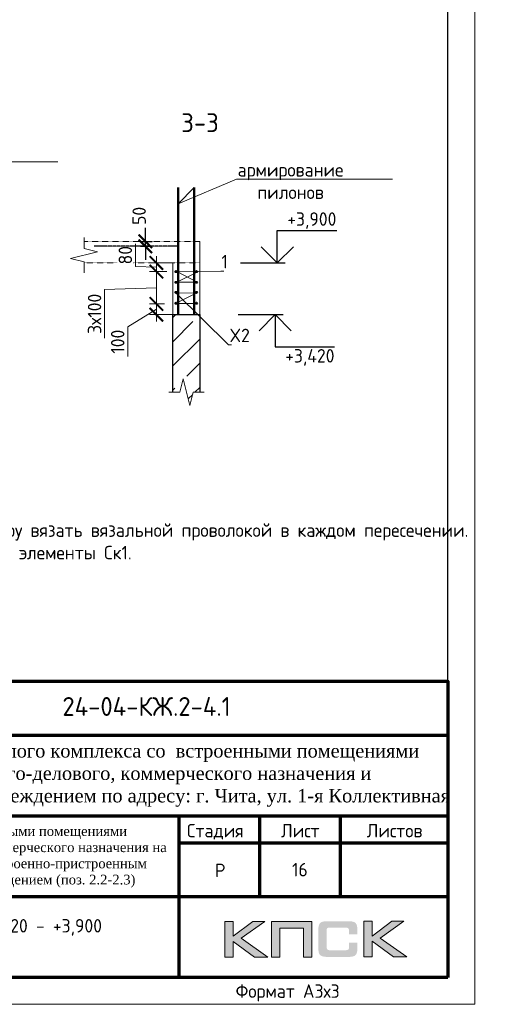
# Model space of a CAD drawing. Header units: millimetres. Extents: x 263826 to 1718326, y -423071 to 70137.
# Tile 482 of 486: x 1224383 to 1233166, y -143340 to -125054. Entities that reach past the tile are written whole.
import ezdxf
from ezdxf import colors
from ezdxf.entities.mleader import LeaderData, LeaderLine
from ezdxf.enums import TextEntityAlignment as Align
from ezdxf.math import Vec2, Vec3

# ---------------------------------------------------------------- set-up
doc = ezdxf.new("R2010")
doc.units = ezdxf.units.MM
doc.linetypes.add('01 Штриховая _4 мм_', pattern=[6, 3.5, -2.5])
doc.linetypes.add('GOST2.303 4', pattern=[7, 5, -2, 0])
for name, color, linetype, lineweight in [('AF_Perekritie', 90, 'Continuous', 18), ('AF_Stena', 90, 'Continuous', 18), ('Армирование', 3, 'Continuous', 40), ('АрмСтер', 2, 'Continuous', 50), ('Каркасы ригель', 3, 'Continuous', 0), ('подоснова', 151, 'Continuous', 5), ('размер', 1, 'Continuous', 25), ('РАЗМЕРЫ', 1, 'Continuous', 9), ('Рамка', 7, 'Continuous', 70), ('Текст', 7, 'Continuous', 25), ('ТОНКИЕ', 7, 'Continuous', 9)]:
    doc.layers.add(name, color=color, linetype=linetype, lineweight=lineweight)
for name, color, linetype in [('PDF7_Text', 7, 'Continuous'), ('Рамка печать', 7, 'Continuous'), ('ТОЛСТЫЕ_ОСНОВНЫЕ', 6, 'Continuous')]:
    doc.layers.add(name, color=color, linetype=linetype)
doc.styles.add('GOST-2.304_Type-B', font='GOST_Common.ttf')
doc.styles.add('PDF Times New Roman', font='times.ttf')
doc.styles.add('style1', font='GOST_Common.ttf', dxfattribs={"height": 500})
doc.styles.add('ГОСТ', font='GOST_Common.ttf')
doc.dimstyles.new('мой 25', dxfattribs={"dimscale": 100, "dimtxt": 2.5, "dimasz": 2.5, "dimexe": 1.25, "dimexo": 0.625, "dimtad": 1, "dimdec": 0, "dimlfac": 0.5, "dimtxsty": 'GOST-2.304_Type-B', "dimblk": 'ARCHTICK', "dimcen": 2.5, "dimdle": 1.25, "dimaunit": 1, "dimadec": 1, "dimazin": 2, "dimtfac": 1, "dimtdec": 0, "dimtmove": 1, "dimatfit": 3, "dimfxl": 6, "dimfxlon": 1, "dimtfill": 1, "dimlwd": -1, "dimlwe": -1, "dimarcsym": 0})
doc.dimstyles.new('СПДС', dxfattribs={"dimscale": 100, "dimtxt": 2.5, "dimasz": 2.5, "dimexe": 1.25, "dimexo": 0, "dimtad": 1, "dimdec": 0, "dimtxsty": 'GOST-2.304_Type-B', "dimblk": 'ARCHTICK', "dimcen": 2.5, "dimdle": 2, "dimadec": 0, "dimazin": 2, "dimtfac": 0.75, "dimtdec": 0, "dimtmove": 1, "dimatfit": 3, "dimfxl": 1, "dimtolj": 1, "dimarcsym": 1})

# ---------------------------------------------------------------- blocks, each defined once
blk = doc.blocks.new('штамп кж1.1')
at = {"layer": 'Рамка печать', "lineweight": 20}
h = blk.add_hatch(color=0, dxfattribs=at)
h.paths.add_polyline_path([(419458, -85094), (419234, -85094), (418867, -85370), (418867, -85094), (418712, -85094), (418712, -85757), (418867, -85757), (418867, -85466), (419264, -85757), (419512, -85757), (419019, -85406)])
h.paths.add_polyline_path([(419737, -85219), (420175, -85219), (420175, -85757), (420329, -85757), (420329, -85094), (420165, -85094), (419583, -85094), (419583, -85251), (419583, -85757), (419737, -85757)])
h.paths.add_polyline_path([(421451, -85091), (421295, -85091), (421295, -85754), (421451, -85754), (421451, -85462), (421847, -85754), (422095, -85754), (421602, -85403), (422041, -85091), (421818, -85091), (421451, -85367)])
blk.add_hatch(color=204, dxfattribs=at).paths.add_polyline_path([(421166, -85165), (421164, -85157), (421161, -85151), (421158, -85145), (421154, -85139), (421151, -85134), (421147, -85129), (421143, -85124), (421139, -85120), (421133, -85117), (421128, -85113), (421122, -85109), (421115, -85107), (421108, -85104), (421100, -85101), (421093, -85099), (421075, -85096), (421056, -85093), (421035, -85092), (421012, -85091), (420617, -85091), (420594, -85092), (420573, -85093), (420553, -85096), (420536, -85099), (420528, -85102), (420521, -85104), (420514, -85107), (420508, -85110), (420502, -85113), (420496, -85117), (420491, -85120), (420486, -85124), (420482, -85129), (420478, -85134), (420474, -85139), (420471, -85145), (420468, -85151), (420466, -85158), (420463, -85165), (420461, -85172), (420457, -85188), (420455, -85206), (420453, -85226), (420453, -85248), (420453, -85596), (420453, -85618), (420455, -85638), (420457, -85656), (420461, -85673), (420463, -85680), (420466, -85687), (420468, -85694), (420471, -85700), (420474, -85705), (420478, -85711), (420482, -85716), (420486, -85720), (420491, -85725), (420496, -85728), (420502, -85731), (420508, -85735), (420514, -85738), (420521, -85740), (420528, -85743), (420536, -85745), (420553, -85749), (420573, -85751), (420594, -85753), (420617, -85754), (421012, -85754), (421035, -85753), (421056, -85752), (421075, -85749), (421092, -85746), (421100, -85743), (421108, -85741), (421115, -85738), (421122, -85735), (421128, -85732), (421133, -85728), (421139, -85725), (421143, -85720), (421147, -85716), (421151, -85711), (421154, -85706), (421158, -85700), (421161, -85694), (421164, -85688), (421166, -85680), (421169, -85673), (421172, -85656), (421175, -85639), (421176, -85618), (421177, -85596), (421177, -85487), (421022, -85487), (421022, -85576), (421022, -85582), (421021, -85588), (421020, -85594), (421019, -85599), (421017, -85604), (421015, -85608), (421012, -85612), (421008, -85616), (421005, -85619), (421001, -85622), (420996, -85624), (420991, -85626), (420987, -85627), (420981, -85628), (420974, -85628), (420968, -85629), (420649, -85629), (420644, -85628), (420639, -85628), (420635, -85626), (420631, -85624), (420627, -85621), (420624, -85618), (420620, -85615), (420617, -85611), (420615, -85607), (420613, -85603), (420611, -85598), (420609, -85593), (420607, -85584), (420607, -85574), (420607, -85256), (420607, -85250), (420607, -85245), (420609, -85240), (420610, -85235), (420611, -85231), (420613, -85228), (420616, -85225), (420619, -85221), (420622, -85218), (420626, -85216), (420630, -85214), (420634, -85212), (420639, -85211), (420643, -85210), (420649, -85210), (420654, -85210), (420968, -85210), (420974, -85210), (420981, -85210), (420986, -85212), (420991, -85213), (420996, -85215), (421000, -85217), (421004, -85220), (421008, -85223), (421011, -85227), (421014, -85231), (421017, -85235), (421019, -85240), (421020, -85245), (421021, -85250), (421022, -85257), (421022, -85263), (421022, -85336), (421177, -85336), (421177, -85248), (421176, -85226), (421175, -85206), (421172, -85188), (421168, -85172)])
at = {"layer": 'Рамка', "color": 7}
for p, q in [((410858, -81634), (422858, -81634)), ((404358, -83134), (422858, -83134)), ((419358, -83134), (419358, -84634)), ((420858, -83134), (420858, -84634)), ((417858, -83634), (422858, -83634)), ((417858, -83634), (422858, -83634)), ((410858, -84634), (422858, -84634))]:
    blk.add_line(p, q, dxfattribs=at)
at = {"layer": 'Рамка'}
blk.add_line((417858, -83134), (417858, -86134), dxfattribs=at)
blk.add_lwpolyline([(422858, -86134), (404358, -86134), (404358, -80634), (422858, -80634)], close=True, dxfattribs=at)
at = {"layer": 'Рамка печать', "color": 0, "lineweight": 20}
for points in [[(418712, -85757), (418712, -85094), (418867, -85094), (418867, -85370), (419234, -85094), (419458, -85094), (419019, -85406), (419512, -85757), (419264, -85757), (418867, -85466), (418867, -85757), (418712, -85757)], [(419737, -85757), (419737, -85219), (420175, -85219), (420175, -85757), (420329, -85757), (420329, -85094), (420165, -85094), (419583, -85094), (419583, -85251), (419583, -85757), (419737, -85757)], [(421295, -85754), (421295, -85091), (421451, -85091), (421451, -85367), (421818, -85091), (422041, -85091), (421602, -85403), (422095, -85754), (421847, -85754), (421451, -85462), (421451, -85754), (421295, -85754)]]:
    blk.add_lwpolyline(points, close=True, dxfattribs=at)
at = {"layer": 'PDF7_Text', "insert": (410912, -84467), "char_height": 180, "width": 6881.02, "attachment_point": 7, "style": 'PDF Times New Roman'}
blk.add_mtext('\\pi1015.18152;Жилой дом со встроенными помещениями \\P\\pi311.27381;общественно-делового и коммерческого назначения на \\P\\pi667.38051;первом этаже здания и встроенно-пристроенным \\P\\pi874.76335;поликлиническим учреждением (поз. 2.2-2.3)', dxfattribs=at)
at = {"layer": 'Текст', "color": 7, "style": 'ГОСТ'}
blk.add_text('24-04-КЖ.2-4.1', height=350, dxfattribs=at).set_placement((417259, -81103), align=Align.MIDDLE_CENTER)
for s, p in [('Стадия', (418009, -83534)), ('Лист', (419758, -83534)), ('Листов', (421350, -83534)), ('Р', (418530, -84272))]:
    blk.add_text(s, height=250, dxfattribs=at).set_placement(p)
at = {"layer": 'Текст', "color": 7, "insert": (411117, -81801), "char_height": 250, "attachment_point": 1, "style": 'ГОСТ'}
blk.add_mtext_dynamic_manual_height_columns('\\pi594.35517;{\\fTimes New Roman|b0|i0|c204|p18;\\C256;Строительство жилого комплекса со  встроенными помещениями \\P\\pi1441.86779;общественного-делового, коммерческого назначения и \\P\\pi41.3631;поликлиническим учреждением по адресу: г. Чита, ул. 1-я Коллективная}', width=11543.07, gutter_width=12.5, heights=[0], dxfattribs=at)
blk = doc.blocks.new('*T2660')
at = {"layer": 'Каркасы ригель', "color": 0, "linetype": 'ByBlock', "lineweight": -2, "transparency": 16777216}
for p, q in [((0, 0), (1500, 0)), ((0, -1000), (1500, -1000))]:
    blk.add_line(p, q, dxfattribs=at)
at = {"layer": 'Каркасы ригель', "color": 0, "linetype": 'ByBlock', "lineweight": 50, "transparency": 16777216}
for p, q in [((0, 0), (0, -1000)), ((1500, 0), (1500, -1000))]:
    blk.add_line(p, q, dxfattribs=at)
at = {"layer": 'Каркасы ригель', "color": 0, "linetype": 'Continuous', "lineweight": 0, "transparency": 16777216, "insert": (750, -500), "char_height": 250, "width": 1000, "attachment_point": 5, "style": 'ГОСТ'}
blk.add_mtext('16', dxfattribs=at)
blk = doc.blocks.new('*U2651')
at = {"layer": 'ТОЛСТЫЕ_ОСНОВНЫЕ', "color": 6}
blk.add_lwpolyline([(20, 5), (886, 5), (886, 415), (20, 415)], close=True, dxfattribs=at)
at = {"layer": 'ТОНКИЕ'}
blk.add_lwpolyline([(0, 0), (891, 0), (891, 420), (0, 420)], close=True, dxfattribs=at)
at = {"layer": 'Текст', "style": 'style1'}
blk.add_text('Формат А3х3', height=2.5, dxfattribs=at).set_placement((846.57, 1.2))
blk = doc.blocks.new('_None')
blk = doc.blocks.new('_ArchTick')
at = {"color": 0, "linetype": 'ByBlock', "const_width": 0.15}
blk.add_lwpolyline([(-0.5, -0.5), (0.5, 0.5)], dxfattribs=at)
blk = doc.blocks.new('*D2721')
at = {"layer": 'DEFPOINTS', "color": 0, "transparency": 16777216}
for p in [(1227228, -129572), (1226923, -129732), (1227183, -129732)]:
    blk.add_point(p, dxfattribs=at)
at = {"layer": 'РАЗМЕРЫ', "color": 0, "linetype": 'Continuous', "transparency": 16777216}
for p, q in [((1226533, -129641), (1226533, -129216)), ((1226923, -129447), (1226923, -129857)), ((1226923, -129652), (1226533, -129641)), ((1227166, -129572), (1226798, -129572)), ((1227120, -129732), (1226798, -129732))]:
    blk.add_line(p, q, dxfattribs=at)
at = {"layer": 'РАЗМЕРЫ', "color": 0, "transparency": 16777216, "xscale": 250, "yscale": 250, "zscale": 250}
for p, rotation in [((1226923, -129572), 90), ((1226923, -129732), 270)]:
    blk.add_blockref('_ArchTick', p, dxfattribs=dict(at, rotation=rotation))
at = {"layer": 'РАЗМЕРЫ', "color": 0, "lineweight": 0, "transparency": 16777216, "insert": (1226346, -129428), "char_height": 250, "attachment_point": 5, "rotation": 90, "style": 'GOST-2.304_Type-B', "bg_fill": 3, "box_fill_scale": 1.1, "bg_fill_color": 256, "bg_fill_true_color": 13158600, "bg_fill_transparency": 0}
blk.add_mtext('80', dxfattribs=at)
blk = doc.blocks.new('*D2720')
at = {"layer": 'DEFPOINTS', "color": 0, "transparency": 16777216}
for p in [(1227136, -129732), (1226923, -130332), (1227136, -130332)]:
    blk.add_point(p, dxfattribs=at)
at = {"layer": 'РАЗМЕРЫ', "color": 0, "linetype": 'Continuous', "transparency": 16777216}
for p, q in [((1226923, -129607), (1226923, -130457)), ((1227073, -129732), (1226798, -129732)), ((1226923, -130032), (1225962, -130067)), ((1225962, -130067), (1225962, -130967)), ((1227073, -130332), (1226798, -130332))]:
    blk.add_line(p, q, dxfattribs=at)
at = {"layer": 'РАЗМЕРЫ', "color": 0, "transparency": 16777216, "xscale": 250, "yscale": 250, "zscale": 250}
for p, rotation in [((1226923, -129732), 90), ((1226923, -130332), 270)]:
    blk.add_blockref('_ArchTick', p, dxfattribs=dict(at, rotation=rotation))
at = {"layer": 'РАЗМЕРЫ', "color": 0, "lineweight": 0, "transparency": 16777216, "insert": (1225774, -130517), "char_height": 250, "attachment_point": 5, "rotation": 90, "style": 'GOST-2.304_Type-B', "bg_fill": 3, "box_fill_scale": 1.1, "bg_fill_color": 256, "bg_fill_true_color": 13158600, "bg_fill_transparency": 0}
blk.add_mtext('3х100', dxfattribs=at)
blk = doc.blocks.new('*D2722')
at = {"layer": 'DEFPOINTS', "color": 0, "transparency": 16777216}
for p in [(1227136, -130332), (1226923, -130532), (1227329, -130532)]:
    blk.add_point(p, dxfattribs=at)
at = {"layer": 'РАЗМЕРЫ', "color": 0, "linetype": 'Continuous', "transparency": 16777216}
for p, q in [((1227073, -130332), (1226798, -130332)), ((1226923, -130207), (1226923, -130657)), ((1226923, -130432), (1226392, -130759)), ((1227267, -130532), (1226798, -130532)), ((1226392, -130759), (1226392, -131309))]:
    blk.add_line(p, q, dxfattribs=at)
at = {"layer": 'РАЗМЕРЫ', "color": 0, "transparency": 16777216, "xscale": 250, "yscale": 250, "zscale": 250}
for p, rotation in [((1226923, -130332), 90), ((1226923, -130532), 270)]:
    blk.add_blockref('_ArchTick', p, dxfattribs=dict(at, rotation=rotation))
at = {"layer": 'РАЗМЕРЫ', "color": 0, "lineweight": 0, "transparency": 16777216, "insert": (1226204, -131034), "char_height": 250, "attachment_point": 5, "rotation": 90, "style": 'GOST-2.304_Type-B', "bg_fill": 3, "box_fill_scale": 1.1, "bg_fill_color": 256, "bg_fill_true_color": 13158600, "bg_fill_transparency": 0}
blk.add_mtext('100', dxfattribs=at)
blk = doc.blocks.new('*D3846')
at = {"color": 0, "lineweight": -2, "transparency": 16777216}
for p, q in [((1226718, -129172), (1226718, -128922)), ((1226629, -129172), (1226843, -129172)), ((1226629, -129263), (1226843, -129263)), ((1226718, -129263), (1226718, -129172)), ((1226718, -129263), (1226718, -129513))]:
    blk.add_line(p, q, dxfattribs=at)
at = {"layer": 'DEFPOINTS', "color": 0, "lineweight": 0, "transparency": 16777216}
for p in [(1226629, -129172, 3100), (1226629, -129263, 3100), (1226718, -129172)]:
    blk.add_point(p, dxfattribs=at)
at = {"color": 0, "lineweight": -2, "transparency": 16777216, "xscale": 250, "yscale": 250, "zscale": 250}
for p, rotation in [((1226718, -129172), 270), ((1226718, -129263), 90)]:
    blk.add_blockref('_ArchTick', p, dxfattribs=dict(at, rotation=rotation))
at = {"color": 0, "lineweight": 0, "transparency": 16777216, "insert": (1226603, -128698), "char_height": 250, "attachment_point": 5, "rotation": 90, "style": 'GOST-2.304_Type-B'}
blk.add_mtext('\\A1;50', dxfattribs=at)

msp = doc.modelspace()

# ---------------------------------------------------------------- linework, layer by layer
at = {"color": 1}
for p, q in [((1227228.17544, -130531.75879), (1227728.17544, -130531.75879)), ((1227228.17544, -131971.35923), (1227228.17544, -130531.75879)), ((1227728.17544, -130531.75879), (1227728.17544, -131971.35923))]:
    msp.add_line(p, q, dxfattribs=at)
for points in [[(1229169.02235, -128971.75879), (1230274.29709, -128971.75879)], [(1229169.02235, -129571.75879), (1229169.02235, -128971.75879)], [(1229469.02235, -129271.75879), (1229169.02235, -129571.75879), (1228869.02235, -129271.75879)], [(1228484.45559, -129571.75879), (1229319.02235, -129571.75879)], [(1228445.58589, -130531.75879), (1229280.15265, -130531.75879)], [(1229430.15265, -130831.75879), (1229130.15265, -130531.75879), (1228830.15265, -130831.75879)], [(1229130.15265, -130531.75879), (1229130.15265, -131131.75879)], [(1229130.15265, -131131.75879), (1230235.42739, -131131.75879)]]:
    msp.add_lwpolyline(points)
at = {"layer": 'AF_Perekritie', "linetype": '01 Штриховая _4 мм_', "lineweight": 9}
for p, q in [((1227728.17544, -129171.75879), (1225579.59369, -129171.75879)), ((1225579.59369, -129571.75879), (1227728.17544, -129571.75879))]:
    msp.add_line(p, q, dxfattribs=at)
at = {"layer": 'AF_Stena', "lineweight": 20}
for p, q in [((1227728.17544, -130531.75879), (1227728.17544, -129171.75879)), ((1227228.17544, -129571.75879), (1227228.17544, -130531.75879))]:
    msp.add_line(p, q, dxfattribs=at)
for points in [[(1225579.59369, -129246.75879), (1225579.59369, -129096.75879)], [(1225579.59369, -129246.75879), (1225579.59369, -129301.75899)], [(1225829.59369, -129364.25899), (1225329.59369, -129489.25899)], [(1225579.59369, -129301.75899), (1225829.59369, -129364.25899)], [(1225329.59369, -129489.25899), (1225579.59369, -129551.75899)], [(1225579.59369, -129551.75899), (1225579.59369, -129606.75919)], [(1225579.59369, -129606.75919), (1225579.59369, -129756.75919)], [(1227420.67564, -131721.35923), (1227358.17564, -131971.35923)], [(1227545.67564, -132221.35923), (1227420.67564, -131721.35923)], [(1227303.17544, -131971.35923), (1227153.17544, -131971.35923)], [(1227358.17564, -131971.35923), (1227303.17544, -131971.35923)], [(1227608.17564, -131971.35923), (1227545.67564, -132221.35923)], [(1227663.17584, -131971.35923), (1227608.17564, -131971.35923)], [(1227663.17584, -131971.35923), (1227813.17584, -131971.35923)]]:
    msp.add_lwpolyline(points, dxfattribs=at)
at = {"layer": 'Армирование', "ltscale": 100}
for centre in [(1227288.17544, -129731.75879), (1227668.17544, -129731.75879), (1227288.17544, -129931.75879), (1227668.17544, -129931.75879), (1227288.17544, -130119.75879), (1227668.17544, -130119.75879), (1227288.17544, -130319.75879), (1227668.17544, -130319.75879)]:
    msp.add_circle(centre, 12, dxfattribs=at)
at = {"layer": 'АрмСтер', "ltscale": 15}
for p, q in [((1227329.45656, -130531.75879), (1227329.45656, -128171.72928)), ((1227627.87312, -130531.75879), (1227627.87312, -128171.72928))]:
    msp.add_line(p, q, dxfattribs=at)

# ---------------------------------------------------------------- block references
at = {"xscale": 100, "yscale": 100, "zscale": 100}
msp.add_blockref('*U2651', (1143739.29364, -143340.3706, 4157.37226), dxfattribs=at)
msp.add_blockref('*T2660', (1228839.29364, -140340.3706, 4157.37226))
at = {"layer": 'размер'}
for p in [(522893.71601, -53537.24258), (622629.12858, -53501.68302, 6200), (477895.14991, -53738.20886), (572761.4223, -53769.4628, 3100), (669819.0913, -53923.17899), (715316.70554, -54017.10944), (809480.96919, -56706.14925, 4157.37226)]:
    msp.add_blockref('штамп кж1.1', p, dxfattribs=at)

# ---------------------------------------------------------------- texts
at = {"style": 'GOST-2.304_Type-B'}
for s, p in [('+3,900', (1229354.94081, -128881.75879)), ('+3,420', (1229316.07112, -131421.75879))]:
    msp.add_text(s, height=249.999994, dxfattribs=at).set_placement(p)
at = {"ltscale": 100, "char_height": 250, "width": 17398.1240905, "attachment_point": 1, "style": 'GOST-2.304_Type-B'}
for s, insert in [('\\pi-750,l750,t750,5000;1.^IОбщие примечания см. лист 1\\P2.^IШпильки поз.3 устанавливать с шагом 400 по вертикали и с шагом  400 по горизонтали.\\P3.^IАрмирование пилонов  выполнять отдельными стержнями. Арматуру вязать вязальной проволокой в каждом пересечении.', (1073932.24907, -132652.27578)), ('\\pi-750,l750,t750,5000;1.^IОбщие примечания см. лист 1\\P2.^IШпильки поз.3 устанавливать с шагом 400 по вертикали и с шагом  400 по горизонтали.\\P3.^IАрмирование пилонов  выполнять отдельными стержнями. Арматуру вязать вязальной проволокой в каждом пересечении.', (1119429.8633, -132746.20623)), ('\\pi-750,l750,t750,5000;1.^IОбщие примечания см. лист 1\\P2.^IАрмирование  выполнять отдельными стержнями. Арматуру вязать вязальной проволокой в каждом пересечении.\\P{\\C7;3.^IУ концов основной арматуры поз.1  устанавить П-образные элементы Ск1.}', (1214462.19991, -133992.66668))]:
    msp.add_mtext(s, dxfattribs=dict(at, insert=insert))
at = {"layer": 'РАЗМЕРЫ', "insert": (1227734.03369, -126966.49702, -2879.99999), "char_height": 350, "attachment_point": 5, "style": 'GOST-2.304_Type-B'}
msp.add_mtext_dynamic_manual_height_columns('3-3', width=3941.2127758, gutter_width=625, heights=[0], dxfattribs=at)
at = {"layer": 'Текст', "color": 7, "char_height": 250, "attachment_point": 1, "style": 'ГОСТ'}
for s, heights, insert in [('\\pi3500;{\\C256;\\P\\pi2376.89394;Пилон П10 (1ЭТ)}', [1500], (933752.04047, -138171.46392)), ('\\pi3500;{\\C256;\\P\\pi2482.19697;Пилон П3(1ЭТ)}', [1500], (617761.62801, -138202.71786, 3100)), ('\\pi3500;{\\C256;\\P\\pi2469.69697;Пилон П4(1ЭТ)}', [1500], (662807.74067, -138202.71786, 3100)), ('\\pi3500;{\\C256;\\P\\pi2439.39394;Пилон П7 (1ЭТ)}', [1500], (797631.09401, -138202.71786, 3100)), ('\\pi3500;{\\C256;\\P\\pi2439.39394;Пилон П9 (1ЭТ) }', [1500], (888753.47436, -138372.43021)), ('\\pi3500;{\\C256;\\P\\pi2376.89394;Пилон П12 (1ЭТ) }', [1509.18389], (1033487.45303, -138282.16753, 6200)), ('\\pi3500;{\\C256;\\P\\pi2439.39394;Пилон П5 (1ЭТ) }', [1500], (707720.13429, -138549.9473, 3100)), ('\\pi3500;{\\C256;\\P\\pi2439.39394;Пилон П6 (1ЭТ) }', [1500], (752632.5279, -138549.9473, 3100)), ('\\pi3500;{\\C256;\\P\\pi2439.39394;Пилон П8 (1ЭТ) }', [1500], (844436.40447, -138549.9473, 3100)), ('\\pi3500;{\\C256;\\P\\pi2401.89394;Пилон П11 (1ЭТ) }', [1500], (983619.74675, -138549.9473, 3100)), ('\\pi3500;{\\C256;\\P\\pi2376.89394;Пилон П13 (1ЭТ) }', [1500], (1080677.41576, -138557.40034)), ('\\pi3500;{\\C256;\\P\\pi2364.39394;Пилон П14 (1ЭТ) }', [1500], (1126175.02999, -138651.33079)), ('\\pi3500;\\P\\pi1516.28788;План с отм.+3,620 - +3,900{\\H1.83333x; }', [1500], (1220339.29364, -141340.3706, 4157.37226))]:
    msp.add_mtext_dynamic_manual_height_columns(s, width=7000, gutter_width=12.5, heights=heights, dxfattribs=dict(at, insert=insert))

# ---------------------------------------------------------------- leaders
at = {"layer": 'подоснова'}
ml = msp.add_multileader_mtext('Standard', dxfattribs=at)
ml.set_content('армирование пилонов', color=256, style='GOST-2.304_Type-B')
ml.set_leader_properties(color=256, linetype='ByLayer', lineweight=15)
ml.set_arrow_properties(name='NONE')
ml.build(insert=Vec2(0, 0))
ml.multileader.update_dxf_attribs({"text_left_attachment_type": 6, "text_right_attachment_type": 6, "dogleg_length": 10, "arrow_head_size": 18})
ctx = ml.context
ctx.base_point, ctx.char_height, ctx.arrow_head_size, ctx.landing_gap_size, ctx.plane_origin = Vec3(1222201.84963, -127695.01622), 250, 18, 20, Vec3(1225620.01152, -126244.54947)
ctx.left_attachment, ctx.right_attachment, ctx.text_align_type = 6, 6, 1
notes = []
notes.append((ctx, [(1, (1, 1, 0), (1222191.84963, -127695.01622), (1, 0), 10, [(0, [(1221408.85679, -127849.20341), (1221110.44023, -128153.76348)], 0, [])])]))
ctx.mtext.insert, ctx.mtext.width, ctx.mtext.alignment, ctx.mtext.flow_direction = Vec3(1223196.84963, -127395.01622), 2840.0368743, 2, 5
ml = msp.add_multileader_mtext('Standard', dxfattribs=at)
ml.set_content('армирование пилонов', color=256, style='GOST-2.304_Type-B')
ml.set_leader_properties(color=256, linetype='ByLayer', lineweight=15)
ml.set_arrow_properties(name='NONE')
ml.build(insert=Vec2(0, 0))
ml.multileader.update_dxf_attribs({"text_left_attachment_type": 6, "text_right_attachment_type": 6, "dogleg_length": 10, "arrow_head_size": 18})
ctx = ml.context
ctx.base_point, ctx.char_height, ctx.arrow_head_size, ctx.landing_gap_size, ctx.plane_origin = Vec3(1228420.86595, -128017.54209), 250, 18, 20, Vec3(1231839.02785, -126567.07534)
ctx.left_attachment, ctx.right_attachment, ctx.text_align_type = 6, 6, 1
notes.append((ctx, [(1, (1, 1, 0), (1228410.86595, -128017.54209), (1, 0), 10, [(0, [(1227627.87312, -128171.72928), (1227329.45656, -128476.28935)], 0, [])])]))
ctx.mtext.insert, ctx.mtext.width, ctx.mtext.alignment, ctx.mtext.flow_direction = Vec3(1229415.86595, -127717.54209), 2840.0368743, 2, 5
for ctx, leaders in notes:
    for number, flags, end, landing, length, lines in leaders:
        leader = LeaderData()
        leader.index, (leader.has_last_leader_line, leader.has_dogleg_vector, leader.attachment_direction) = number, flags
        leader.last_leader_point, leader.dogleg_vector, leader.dogleg_length = Vec3(end), Vec3(landing), length
        for number, points, colour, breaks in lines:
            line = LeaderLine()
            line.index, line.vertices, line.color, line.breaks = number, Vec3.list(points), colors.encode_raw_color(colour), breaks
            leader.lines.append(line)
        ctx.leaders.append(leader)

# ---------------------------------------------------------------- next in the draw order: dimensions: what is measured, and where the dimension line sits
at = {"layer": 'РАЗМЕРЫ', "lineweight": 0}
dim = msp.add_linear_dim(base=(1226922.8901, -129731.75879), p1=(1227228.17544, -129571.75879), p2=(1227182.55765, -129731.75879), angle=90, dimstyle='мой 25', dxfattribs=at)
dim.commit()
dim.dimension.update_dxf_attribs({"geometry": '*D2721', "text_midpoint": (1226533.0523, -129578.01055), "dimtype": 160})

# ---------------------------------------------------------------- next in the draw order: linework, layer by layer
at = {"color": 1, "linetype": 'GOST2.303 4', "lineweight": 30, "ltscale": 0.5}
msp.add_lwpolyline([(1227329.45656, -129262.84475), (1225765.98906, -129262.84475)], dxfattribs=at)

# ---------------------------------------------------------------- next in the draw order: dimensions: what is measured, and where the dimension line sits
at = {"layer": 'РАЗМЕРЫ', "lineweight": 0}
dim = msp.add_linear_dim(base=(1226922.8901, -130331.75879), p1=(1227135.82513, -129731.75879), p2=(1227135.82513, -130331.75879), angle=90, text='3х100', dimstyle='мой 25', dxfattribs=at)
dim.commit()
dim.dimension.update_dxf_attribs({"geometry": '*D2720', "text_midpoint": (1225961.89997, -130129.53394), "dimtype": 160})

# ---------------------------------------------------------------- next in the draw order: leaders
at = {"layer": 'подоснова'}
ml = msp.add_multileader_mtext('Standard', dxfattribs=at)
ml.set_content('1', color=256, style='GOST-2.304_Type-B')
ml.set_leader_properties(color=256, linetype='ByLayer', lineweight=15)
ml.set_arrow_properties(name='NONE')
ml.build(insert=Vec2(0, 0))
ml.multileader.update_dxf_attribs({"text_left_attachment_type": 6, "text_right_attachment_type": 6, "dogleg_length": 10, "arrow_head_size": 18})
ctx = ml.context
ctx.base_point, ctx.char_height, ctx.arrow_head_size, ctx.landing_gap_size, ctx.plane_origin = Vec3(1228133.37423, -129721.72326), 250, 18, 20, Vec3(1226916.48298, -128409.17112)
ctx.left_attachment, ctx.right_attachment, ctx.text_align_type = 6, 6, 1
notes = []
notes.append((ctx, [(0, (1, 1, 0), (1228123.37423, -129721.72326), (1, 0), 10, [(3, [(1227680.17544, -129743.75879), (1227300.17544, -129931.75879), (1227679.07147, -129926.7312), (1227300.17458, -129731.61461)], 0, [])])]))
ctx.mtext.insert, ctx.mtext.width, ctx.mtext.alignment, ctx.mtext.flow_direction = Vec3(1228190.87423, -129421.72326), 22.8977991, 2, 5
for ctx, leaders in notes:
    for number, flags, end, landing, length, lines in leaders:
        leader = LeaderData()
        leader.index, (leader.has_last_leader_line, leader.has_dogleg_vector, leader.attachment_direction) = number, flags
        leader.last_leader_point, leader.dogleg_vector, leader.dogleg_length = Vec3(end), Vec3(landing), length
        for number, points, colour, breaks in lines:
            line = LeaderLine()
            line.index, line.vertices, line.color, line.breaks = number, Vec3.list(points), colors.encode_raw_color(colour), breaks
            leader.lines.append(line)
        ctx.leaders.append(leader)

# ---------------------------------------------------------------- next in the draw order: hatches: boundary and pattern name
at = {"transparency": 33554648}
h = msp.add_hatch(dxfattribs=at)
h.set_pattern_fill('ANSI35', color=1, scale=100)
h.paths.add_polyline_path([(1221509.15911, -130351.22729), (1221327.05358, -130209.23292), (1221009.15911, -130209.23292), (1221009.15911, -131648.83336), (1221084.15911, -131648.83336), (1221139.15931, -131648.83336), (1221201.65931, -131398.83336), (1221326.65931, -131898.83336), (1221389.15931, -131648.83336), (1221444.15951, -131648.83336), (1221509.15911, -131648.83336)])
h.paths.add_polyline_path([(1227728.17544, -130673.75316), (1227546.06991, -130531.75879), (1227228.17544, -130531.75879), (1227228.17544, -131971.35923), (1227303.17544, -131971.35923), (1227358.17564, -131971.35923), (1227420.67564, -131721.35923), (1227545.67564, -132221.35923), (1227608.17564, -131971.35923), (1227663.17584, -131971.35923), (1227728.17544, -131971.35923)])

# ---------------------------------------------------------------- next in the draw order: dimensions: what is measured, and where the dimension line sits
at = {"color": 1, "lineweight": 0}
dim = msp.add_linear_dim(base=(1226718.22981, -129171.75879, -3100), p1=(1226628.66969, -129262.84475), p2=(1226628.66969, -129171.75879), angle=90, text='50', dimstyle='СПДС', dxfattribs=at)
dim.commit()
dim.dimension.update_dxf_attribs({"geometry": '*D3846', "text_midpoint": (1226790.31516, -128698.16946, -3100), "dimtype": 160})

# ---------------------------------------------------------------- next in the draw order: dimensions: what is measured, and where the dimension line sits
at = {"layer": 'РАЗМЕРЫ', "lineweight": 0}
dim = msp.add_linear_dim(base=(1226922.8901, -130531.75879), p1=(1227135.82513, -130331.75879), p2=(1227329.45656, -130531.75879), angle=90, dimstyle='мой 25', dxfattribs=at)
dim.commit()
dim.dimension.update_dxf_attribs({"geometry": '*D2722', "text_midpoint": (1226391.6401, -130821.23995), "dimtype": 160})

# ---------------------------------------------------------------- next in the draw order: leaders
at = {"layer": 'подоснова'}
ml = msp.add_multileader_mtext('Standard', dxfattribs=at)
ml.set_content('X2', color=256, style='GOST-2.304_Type-B')
ml.set_leader_properties(color=256, linetype='ByLayer', lineweight=15)
ml.set_arrow_properties(name='NONE')
ml.build(insert=Vec2(0, 0))
ml.multileader.update_dxf_attribs({"text_left_attachment_type": 6, "text_right_attachment_type": 6, "dogleg_length": 10, "arrow_head_size": 18})
ctx = ml.context
ctx.base_point, ctx.char_height, ctx.arrow_head_size, ctx.landing_gap_size, ctx.plane_origin = Vec3(1228275.93157, -131093.06136), 250, 18, 20, Vec3(1226896.91243, -128802.1783)
ctx.left_attachment, ctx.right_attachment, ctx.text_align_type = 6, 6, 1
notes = []
notes.append((ctx, [(0, (1, 1, 0), (1228265.93157, -131093.06136), (1, 0), 10, [(3, [(1227660.60489, -130324.76597), (1227280.60489, -130324.76597), (1227674.45547, -130129.98431), (1227288.17544, -130131.75879)], 0, [])])]))
ctx.mtext.insert, ctx.mtext.width, ctx.mtext.alignment, ctx.mtext.flow_direction = Vec3(1228470.93157, -130793.06136), 22.8977991, 2, 5
for ctx, leaders in notes:
    for number, flags, end, landing, length, lines in leaders:
        leader = LeaderData()
        leader.index, (leader.has_last_leader_line, leader.has_dogleg_vector, leader.attachment_direction) = number, flags
        leader.last_leader_point, leader.dogleg_vector, leader.dogleg_length = Vec3(end), Vec3(landing), length
        for number, points, colour, breaks in lines:
            line = LeaderLine()
            line.index, line.vertices, line.color, line.breaks = number, Vec3.list(points), colors.encode_raw_color(colour), breaks
            leader.lines.append(line)
        ctx.leaders.append(leader)

doc.saveas('drawing.dxf')
